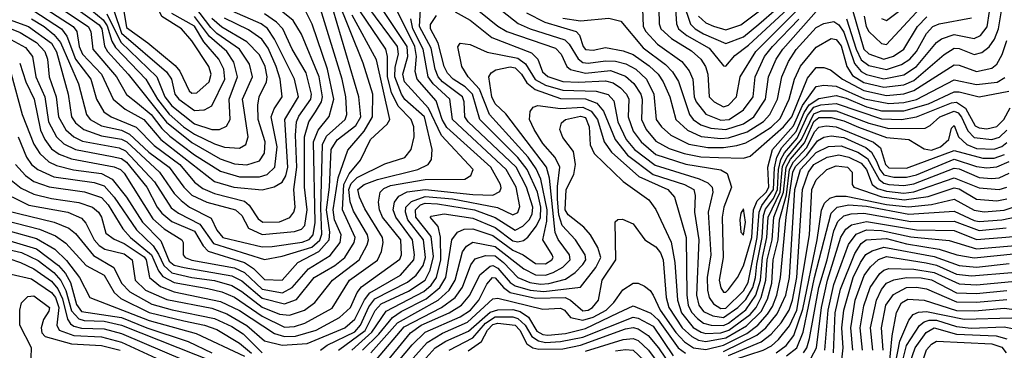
# Model space of a CAD drawing. Extents: x 501367 to 657802, y 482273 to 547541.
# Tile 485 of 656: x 565088 to 569015, y 537975 to 539292. Entities that reach past the tile are written whole.
import ezdxf

# ---------------------------------------------------------------- set-up
doc = ezdxf.new("R2010")
doc.units = 0

msp = doc.modelspace()

# ---------------------------------------------------------------- linework, layer by layer
at = {"layer": '0CON20XD'}
for points in [[(565240.9, 539440.9), (565421.9, 539291.9), (565437.4, 539267.4), (565456.4, 539206.4), (565470.9, 539180.9), (565591.4, 539055), (565637.8, 538975), (565685, 538915.3), (565742.1, 538865), (565785, 538836.1), (565865, 538796.9), (565905, 538784), (565965, 538780.6), (565989.7, 538795), (565999.8, 538825), (565977.1, 538975), (566017.4, 539065), (566004.9, 539114.9), (565964.5, 539175), (565875, 539237.1), (565850.8, 539260.8), (565787.1, 539345)], [(565775, 538999.4), (565795, 539001.3), (565844, 539045), (565852.1, 539075), (565842.2, 539105), (565775, 539207.8), (565734, 539255), (565655.3, 539305.3), (565615, 539388.4), (565593, 539415), (565562.3, 539427.7), (565515, 539432.5), (565495, 539427.3), (565489.7, 539415), (565515, 539261.1), (565600.1, 539200.1), (565709.1, 539109.1), (565726.8, 539086.8), (565765, 539008.5), (565775, 538999.4)], [(565183.9, 539383.9), (565361, 539265), (565372.4, 539245), (565379.7, 539175), (565474.9, 539065), (565514.5, 538994.5), (565558.9, 538958.9), (565612.8, 538915), (565655, 538859), (565687.7, 538827.7), (565785, 538754.2), (565889, 538689), (565965, 538666.6), (566045, 538666.3), (566075.2, 538675), (566106.5, 538705), (566115.3, 538785), (566091, 538905), (566102.7, 538937.3), (566135.2, 538985), (566127.3, 539055), (566110.8, 539105), (566079, 539179), (566054.1, 539214.1), (566001.3, 539251.3), (565905, 539298.1)], [(565215, 539408.9), (565405, 539270.9), (565416.2, 539255), (565427.2, 539187.2), (565438.8, 539165), (565521.3, 539075), (565673.9, 538883.9), (565775, 538802.3), (565888, 538738), (565945, 538718.2), (565995, 538713.5), (566045, 538730.3), (566065, 538760.4), (566067.7, 538805), (566039.4, 538895), (566038.8, 538951.2), (566043.2, 538985), (566072.3, 539045), (566075.6, 539065), (566067.8, 539105), (566045, 539152), (565994.3, 539204.3), (565895, 539262.5), (565855, 539297.2)], [(565465, 538417.3), (565505, 538400.9), (565585, 538347), (565592.3, 538335), (565606.4, 538265), (565649.4, 538229.4), (565705, 538207.7), (565889.8, 538169.8), (565965, 538134.1), (566105, 538042.1), (566145, 538029.6), (566188.2, 538031.8), (566271.1, 538055), (566363.9, 538106.1), (566407.3, 538145), (566434.7, 538205.3), (566451.7, 538228.3), (566605, 538337.8), (566610.7, 538355), (566608.6, 538415), (566535.9, 538505), (566522.9, 538535), (566518.8, 538565), (566526.2, 538605), (566540.7, 538619.3), (566567.8, 538632.2), (566705, 538655.6), (566863.1, 538656.9), (566888, 538672), (566897.3, 538695), (566770.5, 538830.5), (566719.3, 538939.3), (566623.4, 539045), (566616.3, 539075), (566636.8, 539145), (566634, 539185), (566495, 539393.5)], [(566926.4, 539396.4), (567076.5, 539276.5), (567123.9, 539255), (567262.2, 539212.2), (567280.1, 539195), (567316.2, 539136.2), (567335, 539121.2), (567355, 539118.6), (567425, 539128.8), (567465, 539126.3), (567505.6, 539115.6), (567545.6, 539095), (567588.5, 539055), (567617.3, 538995), (567626.3, 538895), (567648.5, 538865), (567685, 538832.4), (567756.5, 538796.5), (567832.3, 538782.3), (567895, 538783.2), (567948.5, 538791.5), (567985, 538802), (568019.2, 538820.8), (568085, 538864.5), (568121.3, 538898.7), (568157.1, 538975), (568178.5, 539055), (568202.8, 539107.2), (568265, 539182.8), (568325, 539217.2), (568345, 539213.8), (568365, 539187.9), (568386.7, 539105), (568409.9, 539069.9), (568455, 539042.3), (568535, 539023.5), (568615, 539033.1), (568655, 539050), (568775, 539152.8), (568815, 539178.1), (568835, 539176.9), (568895, 539153.5), (568925, 539160.7), (568955, 539183.5), (568976, 539214), (568992.7, 539255), (569006, 539335)], [(568525, 539296.4), (568545, 539288.9), (568667.9, 539382.1)], [(565151.8, 539361.8), (565302.2, 539265), (565316.2, 539245), (565325.9, 539185), (565339.2, 539155), (565414.3, 539075), (565461.7, 538975), (565509.2, 538935), (565583.9, 538893.9), (565651, 538815), (565865, 538648.1), (565943.1, 538625), (566055, 538614.6), (566103.1, 538626.9), (566135, 538644.3), (566149.7, 538670.3), (566158.4, 538705), (566145.9, 538895), (566200, 538985), (566184.2, 539055), (566105.1, 539215.1), (566076.9, 539256.9), (566051.9, 539275), (565915, 539335.3)], [(565465, 538706.2), (565491.1, 538695), (565505, 538680.2), (565619.1, 538499.1), (565665, 538459.1), (565735.4, 538415), (565740.4, 538405), (565740.4, 538355), (565747.9, 538345), (565775, 538334.3), (565945, 538303.5), (565985, 538284.5), (566055, 538218.8), (566136.4, 538203.6), (566174.8, 538225), (566240, 538300), (566326.6, 538353.4), (566366.9, 538405), (566371.1, 538435), (566344.6, 538495), (566338.6, 538535), (566358.5, 538661.5), (566397.1, 538772.9), (566461.8, 538848.2), (566495.1, 538905), (566497.1, 538995), (566458.8, 539118.8), (566355, 539377.9)], [(566359.9, 537975), (566466, 538054), (566506.2, 538133.8), (566530.2, 538159.8), (566639.3, 538210.7), (566705, 538254.2), (566725.9, 538294.1), (566738.8, 538348.8), (566729, 538429), (566667.9, 538505), (566666.7, 538535), (566686.4, 538555), (566705, 538560.8), (566755, 538557.9), (566902.8, 538535), (566985, 538503.5), (567065, 538453.4), (567095, 538469.1), (567120.9, 538495), (567132, 538518), (567135.5, 538545), (567110.3, 538625), (567068.3, 538705), (566877.7, 538885), (566864.3, 538905), (566861.5, 538965), (566854, 538985), (566775, 539044.7), (566757.5, 539065), (566745.6, 539095), (566729.2, 539179.2), (566682.6, 539265), (566688.1, 539355)], [(566702.5, 538905), (566625, 538974), (566610.8, 538995), (566584.2, 539065), (566586.5, 539103.5), (566599.7, 539155), (566595.3, 539185), (566477.3, 539345)], [(566885.5, 539355.5), (566995.9, 539265.9), (567030.8, 539245), (567225, 539179.2), (567248.3, 539155), (567270, 539105), (567285, 539093.2), (567345, 539078.4), (567445, 539090.1), (567505, 539066.7), (567537.9, 539037.9), (567565.4, 538995), (567571.4, 538975), (567568.9, 538895), (567587.5, 538855), (567625, 538808.7), (567678.4, 538778.4), (567738.6, 538758.6), (567805, 538745.3), (567875, 538743.6), (567975, 538740.4), (568001.4, 538748.6), (568134.9, 538865), (568167.3, 538905), (568230.6, 539059.4), (568265, 539101.2), (568295, 539101.7), (568322.5, 539092.5), (568369.8, 539055), (568455, 539010.1), (568545, 538990.4), (568615, 538996.3), (568655, 539009.6), (568815, 539112.1), (568835, 539111.4), (568905, 539086.1), (568965, 539099.1), (568985.1, 539114.9), (569006.3, 539153.7), (569025, 539209.6)], [(567735, 539360), (567764.1, 539274.1), (567782.4, 539255), (567815, 539235.7), (567905, 539197.2), (567975, 539224.1), (568035.8, 539274.2), (568107.2, 539335)], [(567795.5, 539305.5), (567825, 539279), (567855.7, 539265.7), (567905, 539252), (567965, 539271), (568076.5, 539355)], [(564935, 539332.7), (565123.9, 539265), (565215, 539197.9), (565235.6, 539164.4), (565281.4, 538995), (565295.4, 538905), (565311, 538881), (565344, 538854), (565415, 538829.1), (565495, 538816), (565515.3, 538805.3), (565645.7, 538685), (565705, 538600.2), (565731.9, 538571.9), (565765.7, 538545), (565851.8, 538501.8), (565875, 538453.4), (565898.6, 538425), (566055, 538387.6), (566095, 538389.2), (566215, 538405.3), (566242.9, 538417.1), (566258.4, 538435), (566266.3, 538483.7), (566260, 538805), (566278.3, 538851.7), (566323.3, 538906.7), (566340.9, 538975), (566316.1, 539095), (566254.3, 539274.3), (566224.4, 539335)], [(565055, 539256), (565090.4, 539240.4), (565155, 539201.8), (565189.4, 539165), (565199.4, 539135), (565206.5, 539065), (565234.6, 538985), (565242.9, 538905), (565272.9, 538853), (565305, 538825.7), (565338.7, 538808.7), (565485, 538781.3), (565510.2, 538770.2), (565626.4, 538646.4), (565693.1, 538543.1), (565721.6, 538521.6), (565807.2, 538477.2), (565861.2, 538401.2), (566065, 538337), (566135, 538350.1), (566253.6, 538386.4), (566285.6, 538414.4), (566292.9, 538437.1), (566288.9, 538541.1), (566295.5, 538794.5), (566311.8, 538828.2), (566386.6, 538895), (566393.2, 538915), (566388.6, 538985), (566373.9, 539055), (566287.5, 539335)], [(565055, 539076), (565098, 538915), (565145, 538795.9), (565168.9, 538758.9), (565205, 538726), (565235, 538710.6), (565303.7, 538693.7), (565415, 538679.4), (565456.7, 538656.7), (565514.5, 538584.5), (565578.1, 538485), (565651.4, 538411.4), (565685, 538330.6), (565705, 538314), (565744.4, 538304.4), (565935, 538271.5), (565975, 538251.6), (566055, 538183), (566145, 538160.1), (566192.1, 538177.9), (566262.7, 538265), (566345, 538313.2), (566385.5, 538345), (566422.7, 538405), (566427, 538425), (566375.7, 538535), (566380.8, 538635), (566401.9, 538678.1), (566447.7, 538732.3), (566487.6, 538815), (566554, 538876), (566564.1, 538895), (566511.6, 539131.6), (566415, 539310.6)], [(565135, 539295.8), (565185.7, 539265), (565225, 539233.3), (565251.6, 539201.6), (565323.5, 539036.5), (565354.5, 538915), (565369.2, 538895), (565415, 538869.3), (565495, 538851.8), (565526.5, 538836.5), (565602.9, 538765), (565685, 538704), (565742.6, 538625), (565775, 538593), (565835.4, 538565.4), (565948.6, 538535), (565975, 538511.7), (566001.2, 538461.2), (566055, 538436.1), (566185, 538448), (566212.9, 538457.1), (566225, 538472.2), (566234.4, 538535), (566224.1, 538625), (566224.9, 538825), (566241.4, 538885), (566268.7, 538925), (566291.6, 538965), (566296.2, 538985), (566283.4, 539065), (566212.3, 539235), (566178.5, 539288.5), (566118.4, 539338.4)], [(565145, 539327.3), (565255, 539255.1), (565276.3, 539226.3), (565311.5, 539135), (565372.4, 539055), (565395.2, 538975), (565424.6, 538924.6), (565452.7, 538905), (565553.3, 538863.3), (565625, 538791.1), (565727.5, 538715), (565785, 538645.5), (565819.4, 538619.4), (565865, 538599.1), (565985, 538568.9), (566003.3, 538553.3), (566039, 538499), (566057.7, 538485), (566125, 538486.7), (566166.2, 538503.8), (566181.6, 538525), (566186.9, 538545), (566181.9, 538615), (566194.4, 538705), (566188.5, 538831.5), (566192.1, 538885), (566201.6, 538908.4), (566249.8, 538975), (566252, 538995), (566231, 539081), (566174.9, 539175), (566138.5, 539255), (566112.5, 539282.5), (566065.4, 539315.4)], [(565435.4, 539315.4), (565492, 539202), (565635.9, 539065), (565667.6, 538985), (565695, 538949.1), (565785, 538876.8), (565855, 538855.2), (565885.5, 538854.5), (565912.6, 538867.4), (565928.4, 538895), (565924.4, 538975), (565957, 539065), (565942.9, 539122.9), (565914, 539165), (565845, 539224.9), (565785, 539304.3)], [(565457.7, 538747.7), (565495, 538739.5), (565515.1, 538725), (565595.1, 538625), (565636.7, 538545), (565655, 538521.4), (565695, 538488.1), (565785, 538450), (565820.7, 538390.7), (565840.4, 538370.4), (565985.4, 538325.3), (566021.5, 538301.5), (566065, 538256.6), (566135, 538254.2), (566198.4, 538325), (566281.7, 538368.3), (566323.2, 538415), (566324.7, 538445.3), (566312.6, 538535), (566324.3, 538625), (566331, 538775), (566355, 538814.1), (566429.6, 538870.4), (566448.7, 538905), (566441.1, 538985), (566336.7, 539335)], [(565464.9, 539324.9), (565495, 539238.3), (565674.3, 539084.3), (565694.4, 539055), (565707.7, 538995), (565722.5, 538975), (565785, 538930)], [(565785, 538930), (565822.4, 538932.4), (565825, 538932.9), (565855, 538948.8), (565906.1, 539055), (565902.6, 539095), (565882.3, 539135), (565823.4, 539203.4), (565785, 539266.3), (565695, 539316.2)], [(566412.9, 537975), (566493, 538047), (566549.4, 538130.6), (566700.6, 538209.4), (566729.5, 538235), (566750.5, 538265), (566768.4, 538335), (566766.2, 538426.2), (566757.9, 538467.9), (566725.6, 538505), (566730, 538510), (566781.9, 538518.1), (566895, 538501.8), (566984.4, 538464.4), (567055, 538411.1), (567075, 538407.3), (567097.6, 538412.4), (567115, 538425.9), (567149.2, 538470.8), (567165, 538504.7), (567167.4, 538545), (567152.9, 538605), (567112.9, 538695), (567075, 538743.6), (566923.1, 538895), (566894.2, 538995), (566865, 539024), (566817.4, 539055), (566795, 539079.4), (566781.5, 539105), (566757.9, 539197.9), (566726.5, 539255), (566726.6, 539273.4), (566750.8, 539309.2)], [(566662.3, 538825), (566660.6, 538865), (566649.8, 538895), (566597.8, 538947.8), (566571.8, 539001.8), (566556, 539065), (566555.5, 539145), (566548.6, 539175), (566445, 539327.9)], [(567005.5, 538635), (566967.1, 538705), (566792.5, 538862.5), (566773.4, 538895), (566749.3, 538969.3), (566673.4, 539055), (566665.6, 539085.6), (566670.6, 539145), (566663.7, 539185), (566595.1, 539325)], [(566825, 539323.8), (566885, 539290.2), (566971.6, 539221.6), (567130.2, 539160.2), (567154.4, 539135), (567173.6, 539085), (567195, 539066.2), (567255, 539046.4), (567316.9, 539043.1), (567425, 539048.8), (567455, 539041.1), (567485, 539020.2), (567508.6, 538995), (567518.3, 538975), (567515.1, 538905), (567535, 538848.1), (567567.3, 538805), (567625, 538755.3), (567745, 538717.1), (567884.4, 538694.4), (567909.4, 538679.4), (567927.5, 538625), (567896.9, 538545), (567889.9, 538505), (567893.7, 538345), (567877.8, 538255), (567884.2, 538224.2), (567895, 538206.6), (567905, 538206.9), (567915, 538217.5), (567950.9, 538265), (567975, 538311.1), (568008.2, 538425), (568015.6, 538535), (568029.2, 538570.8), (568065, 538604.7), (568075.7, 538625), (568072.2, 538705), (568091.2, 538775), (568175, 538869.4), (568210.2, 538949.8), (568265, 539026.2), (568295, 539031.8), (568345, 539027.4), (568457.4, 538977.4), (568555, 538958.3), (568615, 538961.7), (568665.7, 538974.3), (568815, 539052), (568905, 539034.2), (568986.8, 539043.2), (569018, 539062)], [(567109.2, 539319.2), (567182.7, 539282.7), (567308.4, 539245), (567320.4, 539230.4), (567335.7, 539185), (567345, 539173.7), (567375, 539170.2), (567425, 539181.6), (567495, 539167.9), (567535, 539152.9), (567598.4, 539108.4), (567634.8, 539075), (567654.8, 539045), (567680.8, 538985), (567705.2, 538895), (567751.8, 538851.8), (567806.3, 538826.3), (567885, 538818.8), (567915, 538821.9), (567990, 538845), (568055, 538886.9), (568080.4, 538915), (568111.1, 538975), (568128.6, 539065), (568154.3, 539125), (568185, 539173), (568265, 539261), (568295, 539277.5), (568335, 539284.8), (568355, 539271.2), (568375, 539243), (568417.6, 539117.6), (568445, 539085.3), (568465, 539073.6), (568535, 539056), (568615, 539072.3), (568665, 539105.1), (568745, 539201), (568765, 539215.5), (568815, 539233), (568895, 539217.3), (568920.6, 539229.4), (568946.4, 539263.6), (568956.3, 539325)], [(567255, 539298.5), (567325, 539287.8), (567437.7, 539297.7), (567486.5, 539286.5), (567575, 539179.8), (567663.9, 539113.9), (567691.6, 539085), (567715.3, 539045.3), (567759.3, 538915), (567775, 538893.9), (567805, 538872.7), (567845, 538859.6), (567905, 538854.1), (567975, 538877.4), (568016.1, 538905), (568062.9, 538975), (568075.4, 539065), (568105.7, 539135), (568132.3, 539175), (568275, 539336.1)], [(567572.7, 539335), (567575.2, 539265), (567585.8, 539245), (567632.7, 539195), (567728.7, 539125), (567758.8, 539088.8), (567773.2, 539055), (567778.8, 538985), (567785.7, 538965), (567825, 538916.2), (567885, 538891.4), (567917.5, 538895), (567975, 538933), (568013.4, 538985), (568022.2, 539065), (568059.4, 539145), (568090.4, 539185), (568196.4, 539293.6)], [(567637.3, 539335), (567638.4, 539275), (567645.6, 539255), (567687.6, 539217.6), (567767.6, 539167.6), (567805.2, 539135), (567823.8, 539105), (567833.2, 539075), (567837.6, 538985), (567857.7, 538965), (567895, 538945.2), (567915, 538952), (567947.2, 538985), (567961.5, 539065), (568024.1, 539165), (568183.7, 539325)], [(567704.4, 539335), (567708.3, 539275), (567716.5, 539255), (567749.2, 539229.2), (567838.1, 539178.1), (567895, 539108.2), (567905, 539107.3), (567941.2, 539148.8), (567995, 539190.7), (568151.3, 539335)], [(568408.5, 539335), (568455.6, 539175), (568475, 539156.2), (568535, 539134.7), (568573.8, 539146.2), (568615.2, 539174.8), (568669.1, 539265), (568706.1, 539303.9)], [(568456.1, 539306.1), (568464.1, 539265), (568475, 539245.3), (568525, 539197.4), (568545, 539193.5), (568680.4, 539339.6)], [(566288.8, 537975), (566314.4, 537995), (566425, 538049), (566447.1, 538075), (566481.2, 538148.9), (566505, 538180.5), (566635, 538246), (566670.3, 538275), (566697.4, 538312.6), (566707.4, 538345), (566698.4, 538415), (566637, 538495), (566626.9, 538525), (566628.5, 538545), (566651.7, 538568.3), (566705, 538587.2), (566815, 538578.1), (566993.8, 538543.8), (567055, 538514.8), (567075, 538524.2), (567082.7, 538547.3), (567069.1, 538625), (567029.1, 538695), (566814.4, 538895), (566803.8, 538975), (566737, 539037), (566717.1, 539065), (566697.5, 539175), (566656, 539255), (566648.1, 539295)], [(568386.1, 539296.1), (568424.6, 539174.6), (568445, 539132.8), (568475, 539110.1), (568545, 539093), (568605, 539113), (568638.2, 539135), (568665.6, 539165), (568705, 539237.1), (568729.8, 539265), (568755, 539276.2), (568885, 539299.1)], [(565053.1, 539213.1), (565111.6, 539181.6), (565139.4, 539145), (565152.8, 539065), (565188.9, 538985), (565203.1, 538885), (565234.9, 538824.9), (565265, 538797.4), (565310.9, 538775), (565457.7, 538747.7)], [(566455.3, 537975), (566520.7, 538039.3), (566575, 538106.1), (566610, 538130), (566710, 538180), (566764.1, 538225.9), (566788.5, 538265), (566812.4, 538415), (566833.9, 538446.1), (566861.7, 538458.3), (566895, 538458.8), (566975, 538431.8), (567055, 538374.2), (567095.8, 538355.8), (567145, 538321.5), (567185, 538319.9), (567211.3, 538335), (567215.6, 538345), (567211.6, 538355), (567174.2, 538415), (567190.6, 538489.4), (567192.5, 538535), (567167.2, 538657.2), (567148.6, 538698.6), (567115.7, 538745), (566961.5, 538915), (566922.8, 539015), (566877.5, 539065), (566851.4, 539105), (566835.8, 539184.2), (566845, 539198), (566885, 539192.7), (566953.3, 539163.3), (567075, 539139.1), (567105.8, 539115.8), (567144.4, 539054.4), (567185, 539031.9), (567255, 539011.6), (567387.3, 539007.3), (567435, 538994.5), (567458.6, 538968.6), (567474.5, 538885), (567506.7, 538815), (567540, 538775), (567622.2, 538712.2), (567798.5, 538658.5), (567832.3, 538642.3), (567850.7, 538625), (567853.2, 538605), (567834, 538525), (567844.4, 538355), (567830.2, 538265), (567831.4, 538215), (567838.1, 538185), (567855, 538160), (567885, 538141.6), (567905, 538142.9), (567975, 538212.1), (567993.4, 538245), (568030, 538425), (568037.4, 538525), (568048.1, 538551.9), (568095.4, 538615), (568098.2, 538701.8), (568108.5, 538745), (568127.7, 538782.3), (568185, 538847.3), (568217.7, 538922.3), (568237.5, 538952.5), (568275, 538977.8), (568345, 538989.7), (568385, 538979.1), (568465, 538944.9), (568525, 538929.5), (568615, 538928.6), (568712.8, 538957.2), (568815, 539005.3), (568835, 539005.3), (568915, 538984.3), (569032.7, 539007.3)], [(565088.5, 539118.5), (565112.5, 539045), (565146.5, 538975), (565172, 538852), (565188.2, 538815), (565215, 538777.5), (565246.2, 538756.2), (565295, 538737.7), (565465, 538706.2)], [(566825.2, 538254.8), (566855, 538367.2), (566870.2, 538389.8), (566895, 538406.1), (566985, 538388.5), (567099, 538299), (567145, 538275.8), (567185, 538273.9), (567215.6, 538284.4), (567255, 538305.7), (567284.5, 538335), (567281.8, 538355), (567236.2, 538416.2), (567223.7, 538443.7), (567200.8, 538660.8), (567189.5, 538705), (567027.7, 538917.7), (566985, 538957.1), (566970.9, 538985), (566959.6, 539065), (566969.2, 539080.8), (566987.3, 539092.7), (567045, 539104.4), (567065, 539099.9), (567089.9, 539075), (567111, 539041), (567143.9, 539013.9), (567245, 538978.7), (567345, 538976.6), (567390, 538960), (567417.1, 538927.1), (567462.8, 538815), (567512.9, 538752.9), (567615, 538676), (567740, 538635), (567776.7, 538615), (567782.1, 538592.1), (567779.3, 538525), (567797.4, 538415), (567788.1, 538195), (567797.1, 538155), (567815, 538129.9), (567853, 538113), (567895, 538105.7), (567953.1, 538145), (567985, 538177.8), (568012, 538225), (568023.5, 538265), (568028.1, 538318.1), (568049, 538425), (568055, 538512.2), (568063.3, 538536.7), (568095, 538580.2), (568110.8, 538615), (568114.2, 538695), (568124.2, 538735), (568138.6, 538761.4), (568189.6, 538820.4), (568230.2, 538909.8), (568256.2, 538943.8), (568283.3, 538953.3), (568345, 538958.5), (568525, 538897.5), (568605.6, 538894.4), (568665, 538905.1), (568805, 538961.5), (568825, 538963.9), (568860.1, 538940.1), (568899.4, 538869.4), (568915, 538861), (568945, 538857.3), (568985, 538866.5), (569013.1, 538895), (569039.2, 538940.8)], [(566512.1, 537937.9), (566621.6, 538068.4), (566770.6, 538145), (566824.7, 538185.3), (566854, 538226), (566888.3, 538315), (566905, 538339.8), (566946.6, 538353.4), (566985, 538351.3), (567018.6, 538325), (567074.7, 538264.7), (567122.5, 538245), (567165, 538238.2), (567199.3, 538240.7), (567265, 538258.1), (567303.7, 538285), (567333.7, 538316.3), (567345.7, 538335), (567343.9, 538355), (567305.7, 538415.7), (567252.2, 538472.2), (567238.6, 538515), (567233.1, 538576.9), (567232.7, 538627.3), (567243.2, 538705), (567223.7, 538743.7), (567175, 538799), (567140.5, 538855), (567121.9, 538895), (567124.3, 538925.7), (567135.9, 538944.1), (567155, 538950), (567245, 538938.6), (567335, 538943.7), (567368.1, 538928.1), (567392.9, 538895), (567419.6, 538805), (567448.4, 538765), (567557.4, 538667.4), (567673.1, 538615), (567699.8, 538585), (567746.2, 538425), (567749.4, 538195), (567754.9, 538154.9), (567767.6, 538127.6), (567791.3, 538101.3), (567815, 538083.7), (567845.8, 538075.8), (567895, 538074), (567915, 538083), (567985, 538136.4), (568024.1, 538195), (568042.6, 538255), (568050.4, 538345), (568068.8, 538425), (568074.1, 538505), (568121.2, 538605), (568131.3, 538708.7), (568148.7, 538745), (568205.8, 538814.2), (568255, 538917.3), (568285, 538929.1), (568345, 538929.3), (568475, 538880.1), (568555, 538858.4), (568699.8, 538860.2), (568719.8, 538870.2), (568757.9, 538905), (568815, 538927.6), (568830.9, 538920.9), (568845, 538903.2), (568869.8, 538849.8), (568895, 538823.1), (568965, 538814.3), (568995.6, 538824.4), (569025, 538852.5)], [(565071.9, 538715), (565111.6, 538671.6), (565145, 538648.1), (565206.4, 538626.4), (565346.8, 538606.8), (565415, 538583.7), (565440.8, 538555), (565499.6, 538459.6), (565530.9, 538425), (565614.6, 538355), (565641.6, 538291.6), (565659.2, 538269.1), (565705, 538244.7), (565839.1, 538220.9), (565895, 538207.6), (565945, 538187.2), (566055, 538110.8), (566145, 538066.7), (566185, 538070), (566225, 538083.8), (566335, 538143.1), (566403.8, 538255), (566515.5, 538334.5), (566531.2, 538368.8), (566538.4, 538405), (566535.9, 538425), (566465, 538538.4), (566443.6, 538585), (566437.4, 538615), (566461.9, 538635), (566514.9, 538655.1), (566676.2, 538695), (566717.5, 538715), (566730.4, 538735), (566733.8, 538775), (566702.5, 538905)], [(566533.1, 537905), (566647.3, 538045), (566689.3, 538075), (566801.2, 538125), (566850.6, 538155), (566883.7, 538195), (566924, 538276), (566965, 538310.2), (566975, 538312.6), (566995, 538302.7), (567045, 538245.3), (567065, 538231.5), (567124, 538214), (567179.2, 538209.2), (567325, 538226.2), (567385.7, 538305), (567405.5, 538345), (567394.4, 538384.4), (567365.4, 538435.4), (567338.8, 538465), (567276.4, 538515), (567264.3, 538535), (567267.7, 538615), (567297.9, 538675), (567305.5, 538715), (567297.4, 538767.4), (567255, 538823.3), (567242.7, 538855), (567248.7, 538881.3), (567265.6, 538895), (567325, 538907.6), (567345, 538902.6), (567359.5, 538865), (567363.3, 538793.3), (567379.4, 538759.4), (567495, 538648.1), (567597.3, 538575), (567625.9, 538535.9), (567686.3, 538406.3), (567701.9, 538325), (567711.4, 538175), (567728.5, 538125), (567775, 538066.6), (567806.7, 538046.7), (567825, 538041.9), (567884.6, 538044.6), (567917.1, 538055), (568001.7, 538118.3), (568025, 538146), (568045.6, 538185), (568064.3, 538255), (568069.7, 538335), (568088.9, 538415), (568096, 538505), (568134.4, 538605), (568145.4, 538705), (568163, 538737), (568218.1, 538801.9), (568255, 538886), (568275, 538901.8), (568325, 538902.9), (568375, 538889.7), (568433.7, 538863.7), (568545, 538822.8), (568634.6, 538815), (568695, 538777.3), (568725, 538772.9), (568761.1, 538785), (568793.5, 538815), (568805, 538860.6), (568815, 538870), (568832.8, 538825), (568865.2, 538795.2), (568905, 538778.8), (568975, 538775.8), (569005, 538787.2), (569025, 538803.3)], [(566576, 537905), (566653.4, 537996.6), (566705, 538047.5), (566845, 538108.9), (566886.2, 538135), (566920.2, 538175), (566951, 538239), (566974.6, 538265.4), (566985, 538264), (567018, 538225), (567045, 538205.8), (567145, 538183.3), (567263.5, 538185), (567284.8, 538174.8), (567335, 538132.7), (567355, 538134.7), (567373.1, 538145), (567397, 538175), (567410.8, 538255), (567466.2, 538335), (567463.8, 538486.2), (567473.6, 538496.4), (567492.5, 538497.5), (567535, 538478.9), (567582.1, 538415), (567625, 538386.9), (567643.8, 538363.8), (567655.3, 538335), (567666.9, 538185), (567677.5, 538145), (567730.9, 538065), (567769.5, 538029.5), (567796, 538016), (567825, 538010.1), (567905, 538024.3), (567987.6, 538072.4), (568045, 538130.3), (568071.2, 538178.8), (568087.8, 538242.2), (568093.7, 538335), (568112.9, 538415), (568118.4, 538495), (568146, 538594), (568158.1, 538695), (568174.4, 538725.6), (568227.1, 538782.9), (568258.2, 538845), (568275, 538863.5), (568305, 538869), (568345.1, 538865.1), (568493.9, 538803.9), (568521, 538781), (568541.5, 538715), (568555, 538702.4), (568625, 538700.4), (568815, 538770.4), (568929.2, 538740.8), (568975, 538740.4), (569015.6, 538754.4)], [(565082.3, 538825), (565115.1, 538745), (565135.2, 538715), (565160.5, 538695), (565225, 538666.7), (565385, 538643.1), (565425, 538630.5), (565465.6, 538585), (565553.9, 538455), (565621.4, 538391.4), (565642.6, 538357.4), (565663.5, 538313.5), (565695, 538284), (565775, 538264.6), (565865, 538253.1), (565935, 538233.3), (565975, 538210), (566055, 538147.4), (566125, 538119), (566165, 538115.4), (566224.1, 538135), (566264.9, 538165.1), (566335.6, 538255), (566442.4, 538335), (566474.9, 538395.1), (566479.7, 538415), (566475.9, 538435), (566419.7, 538529.7), (566406, 538566), (566401.1, 538615), (566410.2, 538639.8), (566435, 538663.6), (566545, 538717.5), (566625, 538742.6), (566649.4, 538775), (566662.3, 538825)], [(566622.9, 537905), (566713.4, 538006.6), (566775, 538043.9), (566875, 538086.9), (566975, 538179.8), (566995, 538182.7), (567175, 538139), (567245, 538143), (567261.8, 538135), (567285.4, 538105.4), (567335, 538094.5), (567375, 538107.2), (567427.7, 538135), (567457.6, 538165), (567494.1, 538215.9), (567535, 538242.7), (567555, 538242.3), (567580.5, 538230.5), (567603.1, 538213.1), (567614.7, 538195), (567643.1, 538135), (567705, 538046.4), (567739.5, 538009.5), (567775.6, 537985.6), (567825, 537978.8), (567895, 537995.6), (567988.1, 538041.9), (568032.5, 538075), (568070.6, 538119.4), (568090.4, 538149.6), (568107.9, 538195), (568123.3, 538265), (568145.6, 538505), (568172.3, 538685), (568182.1, 538707.9), (568227.1, 538752.9), (568270, 538810), (568295, 538824), (568325, 538829.6), (568375, 538822.3), (568463.1, 538783.1), (568485.3, 538765), (568505, 538728.9), (568518.2, 538695), (568534.6, 538674.6), (568575, 538665.2), (568625, 538664.6), (568665, 538673.7), (568815, 538736.4), (568905, 538707), (568945, 538702.1), (568985, 538705.3), (569035, 538727.1)], [(567895, 537971), (568028, 538035), (568064.5, 538065), (568109.4, 538120.6), (568143.5, 538195), (568158.3, 538265), (568180, 538615), (568202.5, 538695), (568265, 538763.4), (568313.5, 538786.5), (568365, 538789.3), (568430.5, 538765), (568469, 538739), (568516, 538656), (568535, 538641.1), (568555, 538635.5), (568615, 538631), (568655, 538637.6), (568815, 538701.2), (568835, 538698.1), (568915, 538664.1), (568965, 538658.9), (568995, 538662.3), (569035, 538681)], [(567915, 537954.2), (568045, 538008.8), (568085, 538038.9), (568124.9, 538085.1), (568156.7, 538135), (568171.1, 538175), (568187.7, 538265), (568210.8, 538615), (568234.5, 538685), (568255, 538715.5), (568309.2, 538745), (568355, 538753.6), (568395.2, 538745), (568445, 538720.5), (568465, 538695.5), (568488.2, 538635), (568509.8, 538619.8), (568545, 538608.4), (568615, 538601.6), (568655, 538606.1), (568815, 538662.3), (568915, 538622.7), (568995, 538616), (569025.7, 538624.3)], [(567825, 537900.8), (568053.7, 537976.3), (568086.9, 537993.1), (568115, 538017.6), (568158, 538072), (568187.7, 538135), (568237.9, 538435), (568247.9, 538615), (568265, 538654.2), (568306.8, 538695), (568345, 538710.3), (568390, 538705), (568408.4, 538685), (568408.6, 538635), (568414.7, 538624.7), (568526.4, 538586.4), (568615.7, 538574.3), (568712.1, 538587.9), (568815, 538622.1), (568835, 538617.7), (568905, 538577.4), (568985, 538570.6), (569025, 538578.6)], [(564989.7, 538619.7), (565125, 538553.1), (565280, 538525), (565335, 538501.6), (565352.2, 538482.2), (565385.1, 538415), (565405, 538393.1), (565428.4, 538378.4), (565505, 538359.3), (565537.2, 538335), (565548.6, 538255), (565589.6, 538215), (565675, 538178), (565855, 538142.6), (565915, 538120), (565995, 538073.5), (566065, 538013.2), (566135, 537995.1), (566235, 538002.2), (566384.8, 538064.8), (566425, 538099), (566463.3, 538176.7), (566485, 538204.4), (566607.1, 538275), (566660.1, 538335), (566662.9, 538355), (566655.1, 538415), (566588.3, 538505), (566577.5, 538535), (566583.5, 538565), (566601.2, 538588.8), (566634.1, 538605.9), (566705, 538615.1), (566895, 538595.2), (566975, 538593), (567002.7, 538607.3), (567008.3, 538621.7), (567005.5, 538635)], [(565048.4, 538658.4), (565095, 538621.5), (565145, 538596.6), (565215, 538579.5), (565323.9, 538563.9), (565378.2, 538545), (565403, 538525), (565415, 538505.4), (565431.8, 538441.8), (565465, 538417.3)], [(568105, 537965.3), (568145.5, 537994.5), (568175.4, 538034.6), (568211.6, 538138.4), (568268.5, 538415), (568286.5, 538533.5), (568298.2, 538561.8), (568318.8, 538581.2), (568345, 538589.6), (568385, 538589.1), (568545, 538556.4), (568633.1, 538546.9), (568724.5, 538555.5), (568815, 538576.8), (568895, 538533.2), (568935, 538526.8), (569015, 538533.9), (569092, 538558)], [(565035, 538531.9), (565225.9, 538485.9), (565285, 538462.1), (565310.5, 538440.5), (565383.1, 538353.1), (565464.4, 538304.5), (565495, 538242.9), (565527.8, 538207.8), (565615, 538158.5), (565696, 538136)], [(567975, 538433.3), (567982.5, 538485), (567975, 538538.1), (567965, 538520.8), (567961, 538495), (567965, 538446), (567975, 538433.3)], [(568146.9, 537953.1), (568187.3, 537985), (568213, 538047), (568258.2, 538265), (568325, 538521), (568348.6, 538545), (568395, 538554.4), (568465, 538549.1), (568635, 538518), (568815, 538530), (568895, 538492.5), (568915, 538488.6), (569005, 538494.7), (569095, 538513.2)], [(568214.6, 537965.4), (568227.1, 537985), (568237.9, 538022.1), (568275.1, 538224.9), (568308.5, 538335), (568335, 538450.6), (568351.5, 538488.5), (568375, 538510.1), (568405, 538518.9), (568455, 538521.1), (568642.3, 538487.7), (568815, 538490.1), (568915, 538452.2), (569022.4, 538462.4)], [(564985, 538503.5), (565167.2, 538457.2), (565231.6, 538431.6), (565272.4, 538402.4), (565353.3, 538313.3), (565425, 538274.9), (565465.8, 538205.8), (565491.4, 538181.4), (565605, 538126.1), (565742.6, 538092.6), (565825.4, 538075), (565875, 538057.7), (565965, 538003.7), (566013.1, 537963.1)], [(568245.1, 537944.9), (568266.7, 537985), (568285.9, 538145), (568310.7, 538255), (568363.8, 538426.2), (568382.7, 538457.3), (568405.7, 538475), (568465, 538488.6), (568664.9, 538455.1), (568815, 538452.5), (568905, 538416.9), (569005.6, 538425), (569115, 538433.9)], [(564950.5, 538440.5), (565155, 538379.8), (565243, 538313), (565271.1, 538281.1), (565290.5, 538245), (565315, 538157), (565335, 538130.2), (565495, 538105.5), (565595, 538064.3), (565760.5, 538010.5), (565855, 537964.9)], [(565050.3, 538449.7), (565155, 538420.1), (565228.6, 538378.6), (565275, 538332.8), (565327.1, 538265), (565368, 538185), (565605, 538093.4), (565792.5, 538042.5), (565985, 537951.8)], [(568299.6, 537975), (568312.5, 538135), (568335, 538237.2), (568393.3, 538396.7), (568425, 538438.2), (568465, 538454.9), (568525, 538452.1), (568642.9, 538427.1), (568795, 538412.2), (568905, 538379.2), (569105, 538397.1)], [(564945, 538398.9), (565095.2, 538365.2), (565162.6, 538332.6), (565225, 538284.5), (565253, 538253), (565273, 538213), (565295, 538133), (565325, 538100.9), (565345, 538094.4), (565425, 538091.1), (565495, 538074.8), (565867.2, 537927.2)], [(568333.6, 537965), (568340.3, 538125), (568361.4, 538218.6), (568419, 538361), (568445, 538400.3), (568464.7, 538415), (568545, 538420.3), (568625, 538398.7), (568755, 538378.5), (568825.3, 538355.3), (568895, 538343.1), (569065, 538360.2)], [(568367.3, 537937.3), (568373.2, 537985), (568367.3, 538065), (568374.6, 538135), (568413.1, 538265), (568441.5, 538325), (568463.6, 538356.4), (568488.7, 538371.3), (568535, 538385.3), (568735, 538349.2), (568835, 538313.3), (568905, 538306.4), (569035, 538321.2)], [(565045, 538341.1), (565091.8, 538325), (565145, 538300.2), (565215, 538249.9), (565240.4, 538220.4), (565259.6, 538180.4), (565279.6, 538099.6), (565290.8, 538080.8), (565305, 538070.9), (565335, 538062.9), (565425, 538060.8), (565495, 538042), (565747.7, 537935)], [(568411.6, 537975), (568402.7, 538065), (568421, 538175), (568457, 538273), (568482.1, 538307.9), (568513.4, 538336.6), (568545, 538348.7), (568703.7, 538323.7), (568745, 538313.6), (568825, 538278.5), (568885, 538272.1), (569045, 538284.9)], [(568450.2, 537975), (568440.2, 538065), (568455, 538152.1), (568480.1, 538225), (568518.8, 538281.2), (568535, 538294.9), (568555, 538301.1), (568655, 538298.5), (568735, 538285.4), (568835, 538240), (568905, 538236.5), (569045, 538248.7)], [(565055, 538278.7), (565135, 538259.2), (565215, 538205.3), (565231, 538185), (565244.5, 538145), (565237, 538075), (565245.6, 538055), (565305, 538033.5), (565415, 538028.5), (565495, 538008), (565702.1, 537912.1)], [(566488.6, 537965), (566595.7, 538084.3), (566756.8, 538175), (566800.8, 538215), (566825.2, 538254.8)], [(568491.3, 537975), (568481.3, 538065), (568505.1, 538175), (568525, 538217.8), (568545, 538243.1), (568574.5, 538255.5), (568625, 538265.1), (568683.9, 538263.9), (568725, 538255.6), (568825, 538204.4), (568905, 538201.8), (569025, 538213)], [(568532.4, 537975), (568525.3, 538065), (568542.4, 538155), (568572.7, 538197.3), (568625, 538225.5), (568665, 538226.9), (568705, 538219.7), (568825, 538168.6), (568905, 538167), (569025, 538177.9)], [(565132.3, 537905), (565135.9, 537985), (565089.6, 538075), (565088.5, 538135), (565096.3, 538163.7), (565120.4, 538189.6), (565145, 538192.6), (565207.1, 538145), (565205, 538130.8), (565182.8, 538097.2), (565173.6, 538065), (565177.2, 538045), (565190.3, 538030.3), (565295, 538000.5), (565415, 537993.9), (565489.4, 537975)], [(568554.9, 537894.9), (568567.5, 538032.5), (568585, 538125.5), (568605, 538163.7), (568630.8, 538179.2), (568695, 538174.4), (568825, 538134.1), (568898.1, 538131.9), (569015, 538143), (569085, 538134.2)], [(565696, 538136), (565865, 538101.7), (565935, 538070.2), (565980.2, 538040.2), (566055, 537965.4)], [(566673.1, 537905), (566745.5, 537985), (566788.2, 538011.8), (566878.8, 538051.2), (566965, 538126.8), (566995, 538136.6), (567055, 538137), (567085, 538129.9), (567117.2, 538107.2), (567151.4, 538051.4), (567175, 538038.2), (567195, 538035.8), (567265, 538042.1), (567345, 538061.4), (567475.9, 538124.1), (567535, 538152), (567605, 538122.7), (567635, 538097), (567714.4, 537984.4), (567743.3, 537963.3)], [(568571.8, 537875), (568598.7, 538011.3), (568634.9, 538095.1), (568652.2, 538117.8), (568672.8, 538127.2), (568705, 538129.8), (568855, 538099), (569045, 538104.9)], [(566800.7, 537975), (566895.6, 538024.4), (566946.4, 538083.6), (566985, 538108.8), (567055, 538108.9), (567075, 538101.5), (567103.9, 538075), (567130.5, 538030.5), (567156.9, 538013.1), (567185, 538006.7), (567245, 538010.1), (567335, 538028.1), (567535, 538107.3), (567555, 538103.2), (567615, 538071), (567695, 537953.5)], [(568593.2, 537866.8), (568625, 537994.1), (568676.6, 538073.4), (568695, 538088.3), (568715, 538094.9), (568745, 538095.7), (568825, 538069.5), (568883, 538063), (569015, 538069.2), (569068.1, 538058.1)], [(566876.6, 537973.4), (566930.4, 538009.6), (566953.8, 538055), (566975, 538077.9), (566995, 538083), (567065, 538075.7), (567083.3, 538055), (567110.9, 538000.9), (567134.8, 537985), (567159.5, 537979.5), (567255, 537981.4), (567325, 537996), (567505, 538060.4), (567535, 538066.1), (567555, 538060.3), (567594.3, 538034.3), (567635.8, 537985), (567695, 537898.7)], [(568617.8, 537862.2), (568659.9, 537985), (568703.4, 538046.6), (568735, 538064), (568825, 538039.1), (568983, 538033), (569025, 538021)], [(567345, 537971.2), (567495, 538017.6), (567535, 538022.4), (567555, 538013.9), (567596.3, 537976.3), (567679.2, 537865)], [(568671.9, 537878.1), (568705, 537977.1), (568725, 537999.8), (568745, 538011.2), (568965, 538001.3), (569005, 537988.2), (569023.2, 537965)], [(567465, 537972.8), (567505, 537978.7), (567535, 537975.9), (567578.8, 537935)]]:
    msp.add_lwpolyline(points, dxfattribs=at)

doc.saveas('drawing.dxf')
